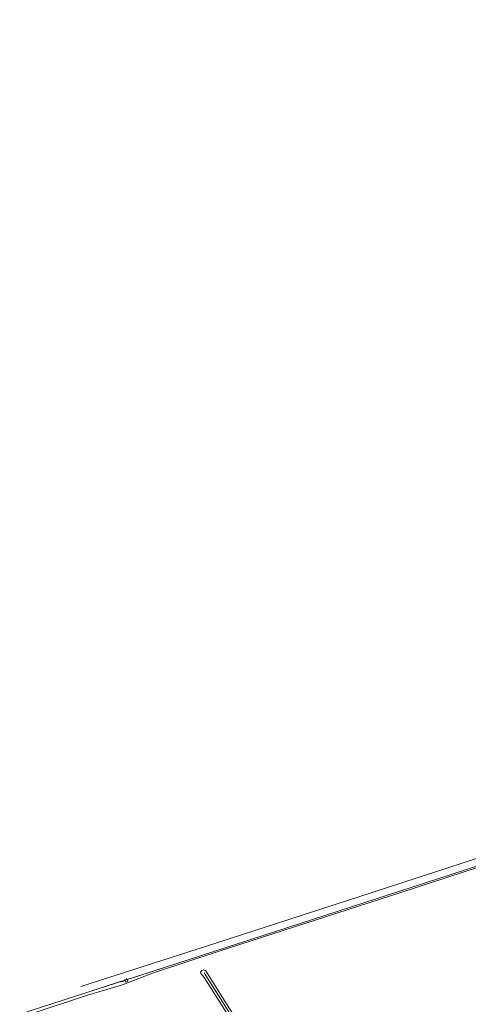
# Model space of a CAD drawing. Extents: x 177628 to 188968, y 384226 to 390673.
# Tile 391 of 393: x 185774 to 185999, y 390175 to 390669. Entities that reach past the tile are written whole.
import ezdxf

# ---------------------------------------------------------------- set-up
doc = ezdxf.new("R2010")
doc.units = 0
doc.linetypes.add('STIPPELGROF', pattern=[2.5, 2, -0.5])
for name, color, linetype, lineweight in [('B04_F', 14, 'Continuous', 9), ('FOUTEN', 253, 'STIPPELGROF', 9), ('T07_F', 253, 'Continuous', 9), ('T09_F', 253, 'Continuous', 9), ('T09_T', 253, 'Continuous', 9), ('W01_F', 253, 'Continuous', 9), ('W01_T', 253, 'Continuous', 9)]:
    doc.layers.add(name, color=color, linetype=linetype, lineweight=lineweight)

msp = doc.modelspace()

# ---------------------------------------------------------------- linework, layer by layer
at = {"layer": 'B04_F', "linetype": 'Continuous'}
for points in [[(185824.159, 390186.816), (185824.144, 390186.87), (185826.499, 390187.594), (185826.364, 390188.066)], [(185827.569, 390187.908), (185827.848, 390186.871), (185826.774, 390186.581), (185826.593, 390187.251), (185824.214, 390186.609), (185824.159, 390186.816)], [(185827.109, 390188.31), (185827.221, 390187.896), (185827.548, 390187.985), (185827.569, 390187.908)]]:
    msp.add_lwpolyline(points, dxfattribs=at)
at = {"layer": 'FOUTEN', "linetype": 'Continuous'}
msp.add_lwpolyline([(187312.272, 390669.395), (187311.893, 390669.072), (187310.923, 390668.612), (187262.168, 390653.854), (187185.24, 390630.278), (187110.291, 390605.999), (187030.627, 390580.484), (186939.877, 390550.98), (186835.774, 390516.869), (186667.096, 390461.852), (186589.47, 390436.666), (186502.764, 390408.079), (186430.226, 390384.305), (186357.508, 390360.719), (186319.032, 390348.378), (186269.25, 390332.126), (186222.103, 390316.486), (186170.211, 390300.055), (186057.733, 390262.566), (185977.079, 390236.323), (185851.821, 390195.677), (185807.195, 390181.382)], dxfattribs=at)
at = {"layer": 'T07_F', "linetype": 'Continuous'}
msp.add_lwpolyline([(185866.099, 390191.206), (185905.978, 390127.91), (185920.402, 390105.297)], dxfattribs=at)
at = {"layer": 'T09_F', "linetype": 'Continuous'}
for points in [[(185804.294, 390184.282), (185867.779, 390204.712), (185950.346, 390231.566), (186033.912, 390258.828), (186115.019, 390284.945), (186164.537, 390300.847), (186242.281, 390326.078), (186333.594, 390355.657), (186427.005, 390386.572), (186481.407, 390404.7), (186565.448, 390431.865), (186648.536, 390459.046), (186725.076, 390483.935), (186781.102, 390501.939), (186861.453, 390528.061), (186936.823, 390552.866), (187003.925, 390574.44), (187051.498, 390589.808), (187113.285, 390610.133), (187275.114, 390661.211)], [(185807.644, 390179.941), (185824.553, 390185.059), (185840.583, 390191.137), (185873.144, 390201.874), (185916.623, 390215.897), (185964.695, 390231.492), (186011.369, 390246.735), (186051.249, 390259.898), (186084.387, 390270.682), (186118.294, 390281.976), (186149.327, 390292.437), (186182.52, 390303.202), (186212.983, 390312.741), (186218.373, 390314.097), (186226.221, 390317.148), (186255.904, 390326.772), (186287.083, 390337.026), (186322.091, 390348.621), (186357.764, 390359.983), (186381.643, 390367.069), (186383.108, 390367.545)], [(185876.093, 390177.483), (185866.892, 390192.144), (185866.451, 390192.485), (185865.821, 390192.643), (185864.962, 390192.32), (185864.319, 390191.548), (185864.459, 390190.877), (185866.103, 390188.81), (185919.103, 390105.409), (185920.238, 390104.204), (185920.87, 390104.233), (185921.583, 390104.669), (185921.745, 390105.67), (185876.093, 390177.483)]]:
    msp.add_lwpolyline(points, dxfattribs=at)
at = {"layer": 'T09_T', "linetype": 'Continuous'}
msp.add_lwpolyline([(185807.644, 390179.941), (185777.815, 390170.093)], dxfattribs=at)
at = {"layer": 'W01_F', "linetype": 'Continuous'}
for points in [[(187312.272, 390669.395), (187311.893, 390669.072), (187310.923, 390668.612), (187262.168, 390653.854), (187185.24, 390630.278), (187110.291, 390605.999), (187030.627, 390580.484), (186939.877, 390550.98), (186835.774, 390516.869), (186667.096, 390461.852), (186589.47, 390436.666), (186502.764, 390408.079), (186430.226, 390384.305), (186357.508, 390360.719), (186319.032, 390348.378), (186269.25, 390332.126), (186222.103, 390316.486), (186170.211, 390300.055), (186057.733, 390262.566), (185977.079, 390236.323), (185851.821, 390195.677), (185807.195, 390181.382)], [(187302.489, 390666.059), (187262.168, 390653.854), (187185.24, 390630.278), (187110.291, 390605.999), (187030.627, 390580.484), (186939.877, 390550.98), (186835.774, 390516.869), (186667.096, 390461.852), (186589.47, 390436.666), (186502.764, 390408.079), (186430.226, 390384.305), (186357.508, 390360.719), (186319.032, 390348.378), (186269.25, 390332.126), (186222.103, 390316.486), (186170.211, 390300.055), (186057.733, 390262.566), (185977.079, 390236.323), (185851.821, 390195.677), (185827.569, 390187.908)], [(185824.159, 390186.816), (185807.195, 390181.382)], [(185824.159, 390186.816), (185827.569, 390187.908)]]:
    msp.add_lwpolyline(points, dxfattribs=at)
at = {"layer": 'W01_T', "linetype": 'Continuous'}
msp.add_lwpolyline([(185807.195, 390181.382), (185773.567, 390170.447)], dxfattribs=at)

doc.saveas('drawing.dxf')
